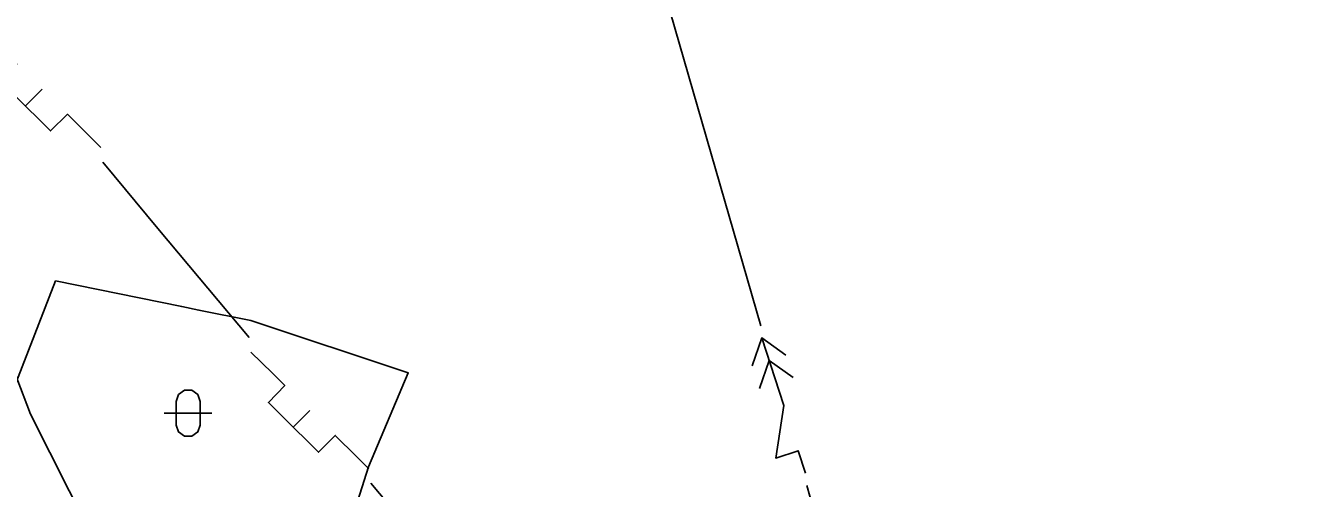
# Model space of a CAD drawing. Extents: x -645676 to -642474, y -1077513 to -1072613.
# Drawn here: x -645010.7 to -644740.3, y -1074710.1 to -1074612.5 of the extents above; entities that cross this region are included whole.
import ezdxf

# ---------------------------------------------------------------- set-up
doc = ezdxf.new("R2010")
doc.units = 0
for name, color, linetype in [('ELEKTRO', 7, 'Continuous'), ('KULTURY_STAV', 7, 'Continuous'), ('KULTURY_ZNACKY', 7, 'Continuous'), ('PLYNOVOD', 7, 'Continuous'), ('VRSTEVNICE', 7, 'Continuous')]:
    doc.layers.add(name, color=color, linetype=linetype)

# ---------------------------------------------------------------- blocks, each defined once
blk = doc.blocks.new('3$1600')
for points in [[(-0.5, 1.5), (-0.4, 1.79), (-0.15, 1.97), (0.16, 1.97), (0.41, 1.79), (0.51, 1.5), (0.51, 0.5), (0.41, 0.21), (0.16, 0.03), (-0.15, 0.03), (-0.4, 0.21), (-0.5, 0.5), (-0.5, 1.5)], [(-1, 1), (0.27, 1), (1, 1)]]:
    blk.add_lwpolyline(points)
blk = doc.blocks.new('6$3320')
blk.add_line((0, 0), (0, -1))
blk.add_lwpolyline([(-3.5, 0), (-2.23, 0), (-1.5, 0), (-1.48, -1), (-0.21, -1), (1.06, -1), (1.5, -1), (1.5, 0), (2.77, 0), (3.5, 0)])
blk = doc.blocks.new('6$6120')
for points in [[(-3, 0), (-2, 0), (-2, 1), (0, 0), (3, 0)], [(1, -0.75), (2, 0), (1, 0.75)], [(2, 0.75), (3, 0), (2, -0.75)]]:
    blk.add_lwpolyline(points)

msp = doc.modelspace()

# ---------------------------------------------------------------- linework, layer by layer
at = {"layer": 'ELEKTRO'}
for p, q in [((-644855.72, -1074675.84), (-644916.8, -1074463.9)), ((-644835.65, -1074745.51), (-644846.03, -1074709.48))]:
    msp.add_line(p, q, dxfattribs=at)
at = {"layer": 'KULTURY_STAV'}
for points in [[(-644709.44, -1074581.14), (-644730.58, -1074706.75), (-644732.72, -1074790.92), (-644735.42, -1074791.91), (-644740.74, -1074792.45), (-644752.88, -1074790.98), (-644762.52, -1074788.42), (-644782.83, -1074781.15), (-644828.75, -1074765.49), (-644872.55, -1074750.05), (-644898.87, -1074740.63), (-644904.54, -1074739.03), (-644918.57, -1074735.07), (-644919.51, -1074734.95), (-644939.69, -1074732.49), (-644943.82, -1074722.71), (-644942.47, -1074718.46), (-644938.39, -1074705.57), (-644930.04, -1074685.77), (-644963.2, -1074674.74), (-644974.18, -1074672.5), (-644977.8, -1074671.77), (-645004.38, -1074666.35), (-645021.55, -1074710.42)], [(-645004.38, -1074666.35), (-644977.8, -1074671.77), (-644974.18, -1074672.5), (-644963.2, -1074674.74), (-644930.04, -1074685.77), (-644938.39, -1074705.57), (-644942.47, -1074718.46), (-644943.82, -1074722.71), (-644949.33, -1074736.78), (-645003.54, -1074715.47), (-645021.55, -1074710.42), (-645004.38, -1074666.35)]]:
    msp.add_lwpolyline(points, dxfattribs=at)
at = {"layer": 'PLYNOVOD'}
for p, q in [((-644994.45, -1074641.3), (-644982.82, -1074655.3)), ((-644982.82, -1074655.3), (-644963.58, -1074678.32)), ((-644937.94, -1074709.02), (-644932.12, -1074715.98))]:
    msp.add_line(p, q, dxfattribs=at)
at = {"layer": 'VRSTEVNICE'}
msp.add_lwpolyline([(-645027.05, -1074648.91), (-645009.67, -1074694.48), (-644997.43, -1074718.69), (-644988.6, -1074731.51), (-644982.9, -1074741.76), (-644974.21, -1074755.44), (-644956.27, -1074779.36), (-644928.49, -1074820.67), (-644911.83, -1074848.72), (-644897.87, -1074875.93), (-644890.53, -1074891.49)], dxfattribs=at)

# ---------------------------------------------------------------- block references
at = {"layer": 'ELEKTRO', "xscale": 5, "yscale": 4.999999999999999, "rotation": 107.926736}
msp.add_blockref('6$6120', (-644850.88, -1074692.66), dxfattribs=at)
at = {"layer": 'KULTURY_ZNACKY', "xscale": 5, "yscale": 5}
msp.add_blockref('3$1600', (-644976.47, -1074699.27), dxfattribs=at)
at = {"layer": 'PLYNOVOD'}
for p, xscale, yscale, rotation in [((-645007.23, -1074625.91), 4.999999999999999, 4.999999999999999, -44.87952700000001), ((-644950.76, -1074693.67), 5, 5, -44.711768)]:
    msp.add_blockref('6$3320', p, dxfattribs=dict(at, xscale=xscale, yscale=yscale, rotation=rotation))

doc.saveas('drawing.dxf')
